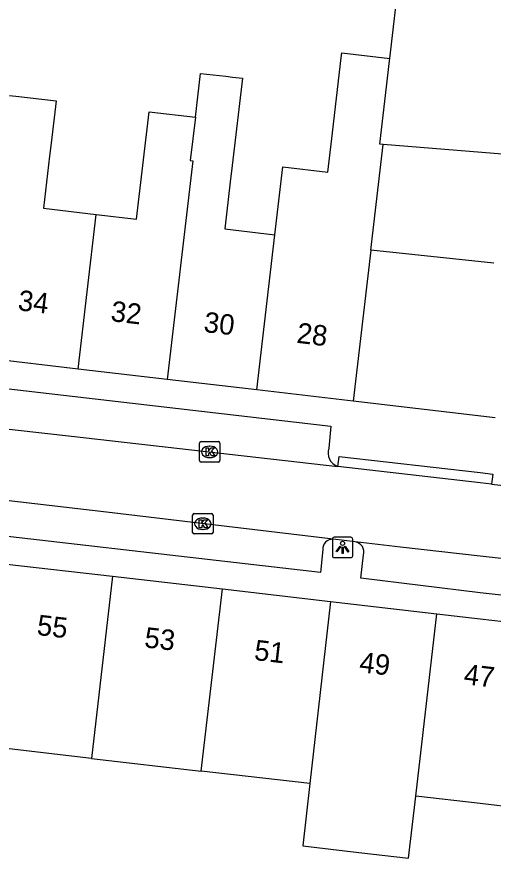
# Model space of a CAD drawing. Extents: x 161696 to 162377, y 380761 to 381673.
# Drawn here: x 161977.32 to 162000.63, y 381141.84 to 381183.08 of the extents above; entities that cross this region are included whole.
import ezdxf

# ---------------------------------------------------------------- set-up
doc = ezdxf.new("R2010")
doc.units = 0
for name, color, linetype in [('IMGEO_Kolk', 7, 'Continuous'), ('IMGEO_Lichtpunt', 7, 'Continuous'), ('IMGEO_Pand', 7, 'Continuous'), ('IMGEO_Pand_nummerreeks', 7, 'Continuous'), ('IMGEO_Rijbaan_lokaal_open', 7, 'Continuous'), ('IMGEO_Voetpad_open', 7, 'Continuous')]:
    doc.layers.add(name, color=color, linetype=linetype)

msp = doc.modelspace()

# ---------------------------------------------------------------- linework, layer by layer
at = {"layer": 'IMGEO_Kolk'}
for p, q in [((161986.257, 381161.33), (161986.257, 381162.182)), ((161986.332, 381162.256), (161987.184, 381162.256)), ((161987.258, 381162.182), (161987.258, 381161.33)), ((161986.745, 381162.036), (161986.77, 381162.036)), ((161987.184, 381161.256), (161986.332, 381161.256)), ((161986.768, 381161.476), (161986.743, 381161.476)), ((161985.92, 381157.805), (161985.92, 381158.657)), ((161985.995, 381158.731), (161986.847, 381158.731)), ((161986.408, 381158.511), (161986.433, 381158.511)), ((161986.921, 381158.657), (161986.921, 381157.805)), ((161986.847, 381157.731), (161985.995, 381157.731)), ((161986.431, 381157.951), (161986.406, 381157.951))]:
    msp.add_line(p, q, dxfattribs=at)
for points in [[(161986.257, 381161.33), (161986.257, 381162.182)], [(161986.332, 381162.256), (161987.184, 381162.256)], [(161987.258, 381162.182), (161987.258, 381161.33)], [(161986.578, 381161.956), (161986.701, 381161.956), (161986.701, 381161.805), (161986.831, 381161.956), (161986.995, 381161.956), (161986.849, 381161.805), (161987.002, 381161.556), (161986.85, 381161.556), (161986.765, 381161.72), (161986.701, 381161.653), (161986.701, 381161.556), (161986.578, 381161.556), (161986.578, 381161.956)], [(161987.184, 381161.256), (161986.332, 381161.256)], [(161985.92, 381157.805), (161985.92, 381158.657)], [(161985.995, 381158.731), (161986.847, 381158.731)], [(161986.241, 381158.431), (161986.364, 381158.431), (161986.364, 381158.28), (161986.494, 381158.431), (161986.658, 381158.431), (161986.512, 381158.28), (161986.665, 381158.031), (161986.513, 381158.031), (161986.428, 381158.195), (161986.364, 381158.128), (161986.364, 381158.031), (161986.241, 381158.031), (161986.241, 381158.431)], [(161986.921, 381158.657), (161986.921, 381157.805)], [(161986.847, 381157.731), (161985.995, 381157.731)]]:
    msp.add_lwpolyline(points, dxfattribs=at)
for centre, start, end in [((161986.334, 381162.18), 91.552, 178.448), ((161986.334, 381162.18), 91.552, 178.448), ((161987.182, 381162.18), 1.552, 88.448), ((161987.182, 381162.18), 1.552, 88.448), ((161986.334, 381161.332), 181.552, 268.448), ((161986.334, 381161.332), 181.552, 268.448), ((161987.182, 381161.332), 271.552, 358.448), ((161987.182, 381161.332), 271.552, 358.448), ((161985.997, 381158.655), 91.552, 178.448), ((161985.997, 381158.655), 91.552, 178.448), ((161986.845, 381158.655), 1.552, 88.448), ((161986.845, 381158.655), 1.552, 88.448), ((161985.997, 381157.807), 181.552, 268.448), ((161985.997, 381157.807), 181.552, 268.448), ((161986.845, 381157.807), 271.552, 358.448), ((161986.845, 381157.807), 271.552, 358.448)]:
    msp.add_arc(centre, 0.0765, start, end, dxfattribs=at)
for centre, major_axis, ratio, start_param, end_param in [((161986.744, 381161.756), (-0.387, 0.002), 0.722429, 4.712389, 7.853982), ((161986.769, 381161.756), (-0.39, 0.002), 0.717154, 1.570796, 4.712389), ((161986.407, 381158.231), (-0.387, 0.002), 0.722429, 4.712389, 7.853982), ((161986.432, 381158.231), (-0.39, 0.002), 0.717154, 1.570796, 4.712389)]:
    msp.add_ellipse(centre, major_axis=major_axis, ratio=ratio, start_param=start_param, end_param=end_param, dxfattribs=at)
at = {"layer": 'IMGEO_Lichtpunt'}
for p, q in [((161993.664, 381157.57), (161992.856, 381157.57)), ((161993.664, 381157.57), (161992.856, 381157.57)), ((161992.762, 381157.475), (161992.762, 381156.668)), ((161992.762, 381157.475), (161992.762, 381156.668)), ((161993.758, 381156.668), (161993.758, 381157.475)), ((161993.758, 381156.668), (161993.758, 381157.475)), ((161992.856, 381156.574), (161993.664, 381156.574)), ((161992.856, 381156.574), (161993.664, 381156.574))]:
    msp.add_line(p, q, dxfattribs=at)
for points in [[(161993.136, 381157.139), (161993.175, 381157.111), (161992.987, 381156.849), (161992.949, 381156.876), (161993.136, 381157.139)], [(161993.348, 381157.111), (161993.386, 381157.138), (161993.573, 381156.876), (161993.534, 381156.848), (161993.348, 381157.111)], [(161993.238, 381157.091), (161993.285, 381157.091), (161993.285, 381156.769), (161993.238, 381156.769), (161993.238, 381157.091)]]:
    msp.add_lwpolyline(points, dxfattribs=at)
msp.add_circle((161993.261, 381157.273), 0.0994, dxfattribs=at)
for centre, start, end in [((161992.856, 381157.475), 90, 180), ((161992.856, 381157.475), 90, 180), ((161993.664, 381157.475), 0, 90), ((161993.664, 381157.475), 0, 90), ((161992.856, 381156.668), 180, 270), ((161992.856, 381156.668), 180, 270), ((161993.664, 381156.668), 270, 0), ((161993.664, 381156.668), 270, 360)]:
    msp.add_arc(centre, 0.0946, start, end, dxfattribs=at)
at = {"layer": 'IMGEO_Pand'}
for points in [[(161995.574, 381181.034), (161996.056, 381185.141)], [(161989.952, 381172.393), (161990.339, 381175.718), (161992.535, 381175.461), (161992.728, 381177.111), (161993.191, 381181.064), (161993.22, 381181.31), (161995.574, 381181.034)], [(161995.244, 381176.822), (161995.082, 381176.835), (161995.494, 381180.347), (161995.546, 381180.788), (161995.574, 381181.034)], [(161986.058, 381178.159), (161986.311, 381180.306), (161987.539, 381180.162), (161987.865, 381180.124), (161988.358, 381180.066), (161987.858, 381175.794), (161987.763, 381174.986), (161987.494, 381172.682), (161989.952, 381172.393)], [(161976.959, 381179.225), (161977.418, 381179.172), (161979.236, 381178.959), (161978.992, 381176.882), (161978.917, 381176.242), (161978.619, 381173.701), (161981.206, 381173.397)], [(161981.206, 381173.397), (161983.176, 381173.166), (161983.793, 381178.425), (161986.058, 381178.159)], [(161986.058, 381178.159), (161985.808, 381176.035), (161985.929, 381176.021), (161984.68, 381165.304)], [(161994.642, 381171.639), (161995.244, 381176.822)], [(162001.286, 381176.337), (161995.244, 381176.822)], [(161980.321, 381165.814), (161981.206, 381173.397)], [(161989.067, 381164.791), (161989.952, 381172.393)], [(161994.642, 381171.639), (161993.781, 381164.24)], [(162000.663, 381170.998), (161994.642, 381171.639)], [(161980.321, 381165.814), (161975.917, 381166.329), (161975.452, 381166.385)], [(161984.68, 381165.304), (161980.321, 381165.814)], [(161989.067, 381164.791), (161984.68, 381165.304)], [(161993.781, 381164.24), (161989.067, 381164.791)], [(162000.724, 381163.428), (161993.781, 381164.24)], [(161976.832, 381156.254), (161981.998, 381155.657)], [(161981.998, 381155.657), (161980.965, 381146.731)], [(161981.998, 381155.657), (161987.377, 381155.036)], [(161986.344, 381146.109), (161987.377, 381155.036)], [(161987.377, 381155.036), (161992.676, 381154.423)], [(161992.676, 381154.423), (161991.662, 381145.494)], [(161992.676, 381154.423), (161997.875, 381153.822)], [(161996.841, 381144.883), (161997.875, 381153.822)], [(161997.875, 381153.822), (161999.999, 381153.577), (162002.848, 381153.247)], [(161980.965, 381146.731), (161975.818, 381147.326)], [(161980.965, 381146.731), (161986.344, 381146.109)], [(161991.662, 381145.494), (161986.344, 381146.109)], [(161991.662, 381145.494), (161991.315, 381142.439), (161994.056, 381142.123), (161996.489, 381141.842), (161996.841, 381144.883)], [(162001.908, 381144.298), (162000, 381144.519), (161996.841, 381144.883)]]:
    msp.add_lwpolyline(points, dxfattribs=at)
at = {"layer": 'IMGEO_Rijbaan_lokaal_open'}
for points in [[(161970.248, 381163.626), (161979.992, 381162.53), (161993.023, 381161.038)], [(162000.556, 381160.175), (162000, 381160.239), (161993.023, 381161.038)], [(161992.801, 381157.471), (161981.697, 381158.796), (161971.168, 381160.031)], [(162000.556, 381160.175), (162001.717, 381160.042)], [(161993.884, 381157.342), (161992.801, 381157.471)], [(162018.142, 381154.612), (162000, 381156.642), (161996.097, 381157.078), (161993.884, 381157.342)]]:
    msp.add_lwpolyline(points, dxfattribs=at)
at = {"layer": 'IMGEO_Voetpad_open'}
for points in [[(161970.863, 381164.394), (161971.005, 381165.524), (161992.688, 381163.01), (161992.596, 381161.931)], [(161993.023, 381161.038), (161993.098, 381161.531), (162000, 381160.746), (162000.62, 381160.67), (162000.556, 381160.175)], [(161992.292, 381156.968), (161992.175, 381155.838), (161971.457, 381158.223), (161971.575, 381159.39)], [(162017.568, 381154.144), (162017.471, 381152.925), (162000, 381154.847), (161994.156, 381155.567), (161994.285, 381156.709)]]:
    msp.add_lwpolyline(points, dxfattribs=at)
for centre, radius, start, end in [((161993.261, 381161.701), 0.704, 160.8934, 250.2175), ((161992.766, 381156.997), 0.475, 85.7728, 183.5478), ((161993.81, 381156.852), 0.496, 343.2805, 81.4273)]:
    msp.add_arc(centre, radius, start, end, dxfattribs=at)

# ---------------------------------------------------------------- texts
at = {"layer": 'IMGEO_Pand_nummerreeks'}
for s, rotation, p in [('34', 353.3308, (161977.335, 381168.7)), ('32', 353.3302, (161981.88, 381168.169)), ('30', 353.3308, (161986.434, 381167.636)), ('28', 353.3308, (161990.982, 381167.105)), ('55', 353.4077, (161978.265, 381152.788)), ('53', 353.4077, (161983.526, 381152.18)), ('51', 353.4077, (161988.9, 381151.559)), ('49', 353.4053, (161994.048, 381150.964)), ('47', 353.4045, (161999.164, 381150.373))]:
    msp.add_text(s, height=1, rotation=rotation, dxfattribs=at).set_placement(p)

doc.saveas('drawing.dxf')
